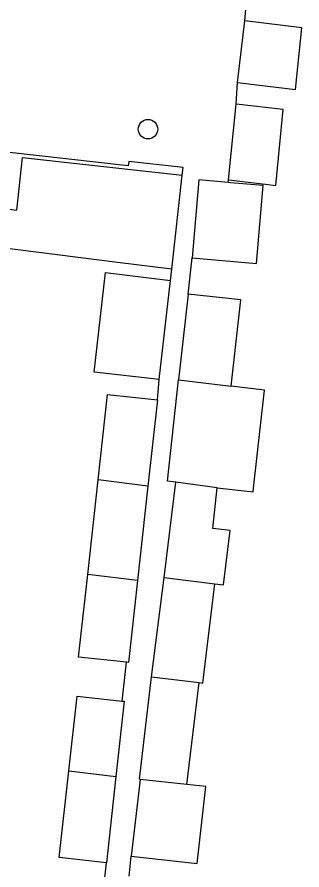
# Model space of a CAD drawing. Extents: x 158087 to 159494, y 382905 to 383981.
# Drawn here: x 158278.93 to 158293.26, y 383327.57 to 383370.44 of the extents above; entities that cross this region are included whole.
import ezdxf

# ---------------------------------------------------------------- set-up
doc = ezdxf.new("R2010")
doc.units = 0
for name, color, linetype in [('IMGEO_Boom', 7, 'Continuous'), ('IMGEO_Pand', 7, 'Continuous'), ('IMGEO_Voetpad_open', 7, 'Continuous')]:
    doc.layers.add(name, color=color, linetype=linetype)

msp = doc.modelspace()

# ---------------------------------------------------------------- linework, layer by layer
at = {"layer": 'IMGEO_Boom'}
msp.add_circle((158285.518, 383364.806), 0.489, dxfattribs=at)
at = {"layer": 'IMGEO_Pand'}
for points in [[(158290.013, 383367.157), (158290.385, 383370.246)], [(158290.013, 383367.157), (158292.942, 383366.801), (158293.262, 383369.894), (158290.385, 383370.246)], [(158289.56, 383362.256), (158289.954, 383366.064)], [(158289.56, 383362.256), (158291.426, 383362.042), (158291.945, 383361.983), (158292.321, 383365.788), (158289.954, 383366.064)], [(158286.709, 383357.771), (158283.98, 383358.111), (158277.901, 383358.868), (158278.121, 383360.827), (158278.913, 383360.738), (158279.211, 383363.388), (158284.506, 383362.793), (158287.238, 383362.486)], [(158286.709, 383357.771), (158287.238, 383362.486)], [(158289.545, 383362.127), (158288.08, 383362.256), (158287.736, 383358.334)], [(158287.736, 383358.334), (158290.97, 383358.05), (158291.314, 383361.972), (158289.672, 383362.116), (158289.545, 383362.127)], [(158286.087, 383352.228), (158282.817, 383352.595), (158283.379, 383357.6), (158286.644, 383357.193)], [(158286.087, 383352.228), (158286.644, 383357.193)], [(158287.535, 383356.514), (158287.057, 383352.207)], [(158289.705, 383351.883), (158290.187, 383356.219), (158287.535, 383356.514)], [(158286.918, 383347.055), (158286.492, 383347.113), (158287.057, 383352.207)], [(158287.057, 383352.207), (158289.705, 383351.883)], [(158288.998, 383346.772), (158290.804, 383346.572), (158290.808, 383346.608), (158291.371, 383351.679), (158289.705, 383351.883)], [(158283.007, 383347.171), (158283.482, 383351.476), (158285.994, 383351.198)], [(158285.994, 383351.198), (158285.515, 383346.861)], [(158282.483, 383342.426), (158283.007, 383347.171)], [(158285.515, 383346.861), (158283.007, 383347.171)], [(158285.515, 383346.861), (158284.992, 383342.121)], [(158286.334, 383342.266), (158286.918, 383347.055)], [(158288.998, 383346.772), (158286.918, 383347.055)], [(158288.886, 383341.955), (158289.313, 383341.903), (158289.646, 383344.633), (158288.772, 383344.739), (158288.998, 383346.772)], [(158284.435, 383338.007), (158282.025, 383338.273), (158282.483, 383342.426)], [(158284.992, 383342.121), (158282.483, 383342.426)], [(158284.992, 383342.121), (158284.537, 383337.996), (158284.435, 383338.007)], [(158285.689, 383337.278), (158286.334, 383342.266)], [(158286.334, 383342.266), (158288.886, 383341.955)], [(158288.099, 383336.984), (158288.277, 383336.962), (158288.886, 383341.955)], [(158285.125, 383332.122), (158285.089, 383332.126), (158285.689, 383337.278)], [(158285.689, 383337.278), (158288.099, 383336.984)], [(158287.475, 383331.865), (158288.099, 383336.984)], [(158281.536, 383332.557), (158281.951, 383336.31), (158284.219, 383336.059)], [(158284.219, 383336.059), (158284.322, 383336.048), (158283.904, 383332.261)], [(158283.425, 383327.93), (158281.054, 383328.192), (158281.536, 383332.557)], [(158281.536, 383332.557), (158283.904, 383332.261)], [(158283.904, 383332.261), (158283.425, 383327.93)], [(158285.125, 383332.122), (158284.671, 383328.256)], [(158284.671, 383328.256), (158287.997, 383327.888), (158288.426, 383331.76), (158287.475, 383331.865)], [(158287.475, 383331.865), (158285.125, 383332.122)]]:
    msp.add_lwpolyline(points, dxfattribs=at)
at = {"layer": 'IMGEO_Voetpad_open'}
for points in [[(158290.385, 383370.246), (158290.541, 383372.019)], [(158289.954, 383366.064), (158290.013, 383367.157)], [(158287.238, 383362.486), (158287.282, 383362.881), (158284.55, 383363.188), (158284.525, 383362.963), (158273.9, 383364.156)], [(158289.545, 383362.127), (158289.56, 383362.256)], [(158287.535, 383356.514), (158287.736, 383358.334)], [(158286.644, 383357.193), (158286.709, 383357.771)], [(158285.994, 383351.198), (158286.087, 383352.228)], [(158284.219, 383336.059), (158284.435, 383338.007)], [(158283.226, 383326.11), (158283.425, 383327.93)], [(158284.571, 383327.25), (158284.671, 383328.256)]]:
    msp.add_lwpolyline(points, dxfattribs=at)

doc.saveas('drawing.dxf')
